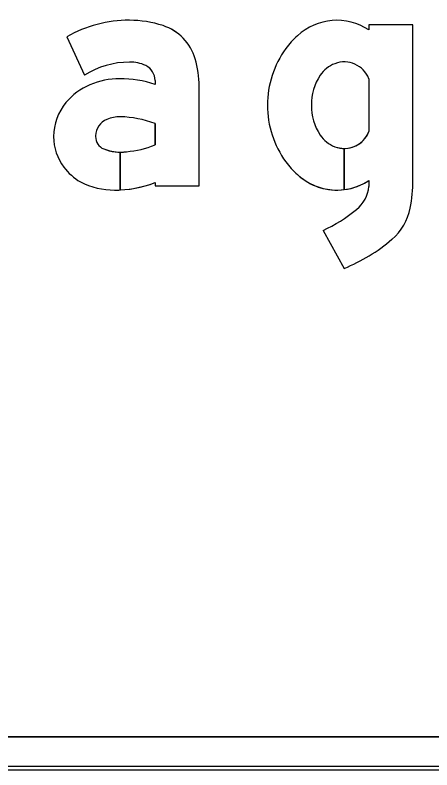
# Model space of a CAD drawing. Extents: x 1806251 to 1809821, y 414895 to 422886.
# Drawn here: x 1809676.6544 to 1809676.9059, y 414931.841 to 414932.2961 of the extents above; entities that cross this region are included whole.
import ezdxf

# ---------------------------------------------------------------- set-up
doc = ezdxf.new("R2010")
doc.units = 0
for name, color, linetype in [('GSBWFILL', 7, 'Continuous'), ('GSCOLORFILL', 7, 'Continuous'), ('GSOUTLINE', 7, 'Continuous')]:
    doc.layers.add(name, color=color, linetype=linetype)

msp = doc.modelspace()

# ---------------------------------------------------------------- linework, layer by layer
at = {"layer": 'GSBWFILL'}
for p, q in [((1809676.86789, 414932.25773), (1809676.86789, 414932.22585)), ((1809676.85304, 414932.21573), (1809676.85304, 414932.19087)), ((1809676.85304, 414932.19087), (1809676.85304, 414932.21573)), ((1809676.86789, 414932.19642), (1809676.86789, 414932.19285)), ((1809676.84035, 414932.16625), (1809676.85295, 414932.14337)), ((1809679.276, 414931.861), (1809675.9152, 414931.861)), ((1809675.9152, 414931.841), (1809679.276, 414931.841))]:
    msp.add_line(p, q, dxfattribs=at)
for points in [[(1809676.89449, 414932.19654), (1809676.89449, 414932.29034), (1809676.86789, 414932.29034), (1809676.86789, 414932.28717)], [(1809676.68571, 414932.28301), (1809676.69638, 414932.25996)], [(1809676.73888, 414932.25672), (1809676.73888, 414932.25427)], [(1809676.73888, 414932.19511), (1809676.73888, 414932.19325), (1809676.76548, 414932.19325), (1809676.76548, 414932.25326)], [(1809676.73888, 414932.23072), (1809676.73888, 414932.2178)], [(1809676.71794, 414932.19067), (1809676.71794, 414932.21349)], [(1809676.71794, 414932.21349), (1809676.71794, 414932.19067)]]:
    msp.add_lwpolyline(points, dxfattribs=at)
for centre, major_axis, start_param, end_param in [((1809676.84861, 414932.25818), (0, 0.03482), 5.696193, 7.034788), ((1809676.72343, 414932.21676), (0, 0.07624), 0, 0.517719), ((1809676.72343, 414932.22789), (0, 0.0651), 5.96613, 6.283185), ((1809676.7344, 414932.26132), (0, 0.02992), 4.997165, 5.96613), ((1809676.85213, 414932.25151), (0, 0.04214), 0.704703, 0.952762), ((1809676.86489, 414932.24179), (0, 0.05818), 0.943678, 1.570796), ((1809676.70687, 414932.25326), (0, 0.05861), 4.712389, 4.997165), ((1809676.85304, 414932.2519), (0, 0.01596), 5.086447, 6.647393), ((1809676.72343, 414932.21676), (0, 0.05097), 0, 0.559495), ((1809676.72439, 414932.2476), (0, 0.02015), 5.822746, 6.330435), ((1809676.72891, 414932.25672), (0, 0.00997), 4.712389, 5.822746), ((1809676.85398, 414932.24942), (0, 0.01862), 0.364208, 0.979941), ((1809676.86403, 414932.24268), (0, 0.03072), 0.979941, 1.599528), ((1809676.71755, 414932.21214), (0, 0.04561), 0, 0.404512), ((1809676.71755, 414932.1906), (0, 0.06715), 5.959871, 6.283185), ((1809676.71443, 414932.21893), (0, 0.03814), 0.399285, 0.87593), ((1809676.70974, 414932.22283), (0, 0.03203), 0.87593, 1.570796), ((1809676.86489, 414932.24179), (0, 0.05818), 1.570796, 2.197914), ((1809676.86403, 414932.24091), (0, 0.03072), 1.542065, 2.161651), ((1809676.71428, 414932.22286), (0, 0.01131), 0.408547, 1.530785), ((1809676.71743, 414932.21559), (0, 0.01923), 6.259455, 6.691732), ((1809676.71603, 414932.16945), (0, 0.06539), 5.926185, 6.254823), ((1809676.70832, 414932.22283), (0, 0.03062), 1.570796, 2.21394), ((1809676.71501, 414932.22283), (0, 0.01204), 1.530785, 1.570796), ((1809676.71095, 414932.22283), (0, 0.00798), 1.570796, 2.757027), ((1809676.85398, 414932.23417), (0, 0.01862), 2.161651, 2.777385), ((1809676.85304, 414932.23169), (0, 0.01596), 3.142009, 4.338331), ((1809676.71794, 414932.24009), (0, 0.0266), 2.757027, 3.141593), ((1809676.71794, 414932.24009), (0, 0.0266), 3.141843, 3.28451), ((1809676.71639, 414932.27501), (0, 0.06148), 3.228562, 3.516221), ((1809676.85304, 414932.23169), (0, 0.01596), 2.777385, 3.141593), ((1809676.71104, 414932.22487), (0, 0.03401), 2.21394, 2.611125), ((1809676.85213, 414932.23207), (0, 0.04214), 2.188831, 2.436889), ((1809676.84861, 414932.22541), (0, 0.03482), 2.38999, 3.269164), ((1809676.71452, 414932.23635), (0, 0.04577), 2.672443, 3.141593), ((1809676.84861, 414932.22541), (0, 0.03482), 3.269357, 3.728585), ((1809676.80804, 414932.19654), (0, 0.08645), 4.516397, 4.712389), ((1809676.71452, 414932.25848), (0, 0.06789), 3.141593, 3.191959), ((1809676.71452, 414932.25848), (0, 0.06789), 3.192057, 3.508644), ((1809676.84766, 414932.19465), (0, 0.02031), 3.821067, 4.623797), ((1809676.79759, 414932.25663), (0, 0.09999), 3.583493, 3.821067), ((1809676.86022, 414932.18618), (0, 0.03325), 3.848521, 4.516397), ((1809676.81352, 414932.24086), (0, 0.10515), 3.525928, 3.848521)]:
    msp.add_ellipse(centre, major_axis=major_axis, ratio=0.999994, start_param=start_param, end_param=end_param, dxfattribs=at)
at = {"layer": 'GSCOLORFILL'}
for p, q in [((1809676.86789, 414932.25773), (1809676.86789, 414932.22585)), ((1809676.85304, 414932.21573), (1809676.85304, 414932.19087)), ((1809676.85304, 414932.19087), (1809676.85304, 414932.21573)), ((1809676.86789, 414932.19642), (1809676.86789, 414932.19285)), ((1809676.84035, 414932.16625), (1809676.85295, 414932.14337)), ((1809679.276, 414931.861), (1809675.9152, 414931.861)), ((1809675.915, 414931.841), (1809679.276, 414931.841)), ((1809679.276, 414931.843), (1809675.91502, 414931.843)), ((1809675.91502, 414931.841), (1809679.276, 414931.841)), ((1809675.9152, 414931.841), (1809679.276, 414931.841))]:
    msp.add_line(p, q, dxfattribs=at)
for points in [[(1809676.89449, 414932.19654), (1809676.89449, 414932.29034), (1809676.86789, 414932.29034), (1809676.86789, 414932.28717)], [(1809676.68571, 414932.28301), (1809676.69638, 414932.25996)], [(1809676.73888, 414932.25672), (1809676.73888, 414932.25427)], [(1809676.73888, 414932.19511), (1809676.73888, 414932.19325), (1809676.76548, 414932.19325), (1809676.76548, 414932.25326)], [(1809676.73888, 414932.23072), (1809676.73888, 414932.2178)], [(1809676.71794, 414932.19067), (1809676.71794, 414932.21349)], [(1809676.71794, 414932.21349), (1809676.71794, 414932.19067)]]:
    msp.add_lwpolyline(points, dxfattribs=at)
for centre, major_axis, start_param, end_param in [((1809676.84861, 414932.25818), (0, 0.03482), 5.696193, 7.034788), ((1809676.72343, 414932.21676), (0, 0.07624), 0, 0.517719), ((1809676.72343, 414932.22789), (0, 0.0651), 5.96613, 6.283185), ((1809676.7344, 414932.26132), (0, 0.02992), 4.997165, 5.96613), ((1809676.85213, 414932.25151), (0, 0.04214), 0.704703, 0.952762), ((1809676.86489, 414932.24179), (0, 0.05818), 0.943678, 1.570796), ((1809676.70687, 414932.25326), (0, 0.05861), 4.712389, 4.997165), ((1809676.85304, 414932.2519), (0, 0.01596), 5.086447, 6.647393), ((1809676.72343, 414932.21676), (0, 0.05097), 0, 0.559495), ((1809676.72439, 414932.2476), (0, 0.02015), 5.822746, 6.330435), ((1809676.72891, 414932.25672), (0, 0.00997), 4.712389, 5.822746), ((1809676.85398, 414932.24942), (0, 0.01862), 0.364208, 0.979941), ((1809676.86403, 414932.24268), (0, 0.03072), 0.979941, 1.599528), ((1809676.71755, 414932.21214), (0, 0.04561), 0, 0.404512), ((1809676.71755, 414932.1906), (0, 0.06715), 5.959871, 6.283185), ((1809676.71443, 414932.21893), (0, 0.03814), 0.399285, 0.87593), ((1809676.70974, 414932.22283), (0, 0.03203), 0.87593, 1.570796), ((1809676.86489, 414932.24179), (0, 0.05818), 1.570796, 2.197914), ((1809676.86403, 414932.24091), (0, 0.03072), 1.542065, 2.161651), ((1809676.71428, 414932.22286), (0, 0.01131), 0.408547, 1.530785), ((1809676.71743, 414932.21559), (0, 0.01923), 6.259455, 6.691732), ((1809676.71603, 414932.16945), (0, 0.06539), 5.926185, 6.254823), ((1809676.70832, 414932.22283), (0, 0.03062), 1.570796, 2.21394), ((1809676.71501, 414932.22283), (0, 0.01204), 1.530785, 1.570796), ((1809676.71095, 414932.22283), (0, 0.00798), 1.570796, 2.757027), ((1809676.85398, 414932.23417), (0, 0.01862), 2.161651, 2.777385), ((1809676.85304, 414932.23169), (0, 0.01596), 3.142009, 4.338331), ((1809676.71794, 414932.24009), (0, 0.0266), 2.757027, 3.141593), ((1809676.71794, 414932.24009), (0, 0.0266), 3.141843, 3.28451), ((1809676.71639, 414932.27501), (0, 0.06148), 3.228562, 3.516221), ((1809676.85304, 414932.23169), (0, 0.01596), 2.777385, 3.141593), ((1809676.71104, 414932.22487), (0, 0.03401), 2.21394, 2.611125), ((1809676.85213, 414932.23207), (0, 0.04214), 2.188831, 2.436889), ((1809676.84861, 414932.22541), (0, 0.03482), 2.38999, 3.269164), ((1809676.71452, 414932.23635), (0, 0.04577), 2.672443, 3.141593), ((1809676.84861, 414932.22541), (0, 0.03482), 3.269357, 3.728585), ((1809676.80804, 414932.19654), (0, 0.08645), 4.516397, 4.712389), ((1809676.71452, 414932.25848), (0, 0.06789), 3.141593, 3.191959), ((1809676.71452, 414932.25848), (0, 0.06789), 3.192057, 3.508644), ((1809676.84766, 414932.19465), (0, 0.02031), 3.821067, 4.623797), ((1809676.79759, 414932.25663), (0, 0.09999), 3.583493, 3.821067), ((1809676.86022, 414932.18618), (0, 0.03325), 3.848521, 4.516397), ((1809676.81352, 414932.24086), (0, 0.10515), 3.525928, 3.848521)]:
    msp.add_ellipse(centre, major_axis=major_axis, ratio=0.999994, start_param=start_param, end_param=end_param, dxfattribs=at)
at = {"layer": 'GSOUTLINE'}
for p, q in [((1809676.86789, 414932.25773), (1809676.86789, 414932.22585)), ((1809676.86789, 414932.19642), (1809676.86789, 414932.19285)), ((1809676.84035, 414932.16625), (1809676.85295, 414932.14337)), ((1809675.915, 414931.861), (1809679.276, 414931.861)), ((1809675.915, 414931.841), (1809679.276, 414931.841))]:
    msp.add_line(p, q, dxfattribs=at)
for points in [[(1809676.89449, 414932.19654), (1809676.89449, 414932.29034), (1809676.86789, 414932.29034), (1809676.86789, 414932.28717)], [(1809676.68571, 414932.28301), (1809676.69638, 414932.25996)], [(1809676.73888, 414932.25672), (1809676.73888, 414932.25427)], [(1809676.73888, 414932.19511), (1809676.73888, 414932.19325), (1809676.76548, 414932.19325), (1809676.76548, 414932.25326)], [(1809676.73888, 414932.2178), (1809676.73888, 414932.23072)]]:
    msp.add_lwpolyline(points, dxfattribs=at)
for centre, major_axis, start_param, end_param in [((1809676.84861, 414932.25818), (0, 0.03482), 5.696193, 7.034788), ((1809676.72343, 414932.21676), (0, 0.07624), 6.283185, 6.800904), ((1809676.72343, 414932.22789), (0, 0.0651), 5.96613, 6.283185), ((1809676.7344, 414932.26132), (0, 0.02993), 4.997165, 5.96613), ((1809676.85213, 414932.25151), (0, 0.04214), 0.704703, 0.952762), ((1809676.86489, 414932.24179), (0, 0.05818), 0.943678, 1.570796), ((1809676.70687, 414932.25326), (0, 0.05861), 4.712389, 4.997165), ((1809676.85304, 414932.2519), (0, 0.01596), 5.086447, 6.647393), ((1809676.72343, 414932.21676), (0, 0.05097), 0, 0.559495), ((1809676.72439, 414932.2476), (0, 0.02015), 5.822746, 6.330435), ((1809676.72891, 414932.25672), (0, 0.00998), 4.712389, 5.822746), ((1809676.85398, 414932.24942), (0, 0.01862), 0.364208, 0.979941), ((1809676.86403, 414932.24268), (0, 0.03072), 0.979941, 1.599528), ((1809676.71755, 414932.21214), (0, 0.04561), 0, 0.404512), ((1809676.71755, 414932.1906), (0, 0.06715), 5.959871, 6.283185), ((1809676.71443, 414932.21893), (0, 0.03814), 0.399285, 0.87593), ((1809676.70974, 414932.22283), (0, 0.03203), 0.87593, 1.570796), ((1809676.86489, 414932.24179), (0, 0.05818), 1.570796, 2.197914), ((1809676.86403, 414932.24091), (0, 0.03072), 1.542065, 2.161651), ((1809676.71428, 414932.22286), (0, 0.0113), 0.408547, 1.530785), ((1809676.71743, 414932.21559), (0, 0.01923), 6.25958, 6.691732), ((1809676.71786, 414932.23382), (0, 0.000997), 6.254787, 6.25958), ((1809676.71603, 414932.16945), (0, 0.06539), 5.926185, 6.254787), ((1809676.70832, 414932.22283), (0, 0.03062), 1.570796, 2.21394), ((1809676.71501, 414932.22283), (0, 0.01204), 1.530785, 1.570796), ((1809676.71095, 414932.22283), (0, 0.00798), 1.570796, 2.757027), ((1809676.85398, 414932.23417), (0, 0.01862), 2.161651, 2.777385), ((1809676.85304, 414932.23169), (0, 0.01596), 2.777385, 4.338331), ((1809676.71794, 414932.24009), (0, 0.0266), 2.757027, 3.28451), ((1809676.71639, 414932.27501), (0, 0.06148), 3.228562, 3.516221), ((1809676.71104, 414932.22487), (0, 0.03401), 2.21394, 2.611125), ((1809676.85213, 414932.23207), (0, 0.04214), 2.188831, 2.436889), ((1809676.84861, 414932.22541), (0, 0.03482), 2.38999, 3.728585), ((1809676.71452, 414932.23635), (0, 0.04577), 2.672443, 3.141593), ((1809676.80804, 414932.19654), (0, 0.08645), 4.516397, 4.712389), ((1809676.71452, 414932.25848), (0, 0.06789), 3.141593, 3.508644), ((1809676.84766, 414932.19465), (0, 0.02031), 3.821067, 4.623797), ((1809676.79759, 414932.25663), (0, 0.09999), 3.583493, 3.821067), ((1809676.86022, 414932.18618), (0, 0.03325), 3.848521, 4.516397), ((1809676.81352, 414932.24086), (0, 0.10515), 3.525928, 3.848521)]:
    msp.add_ellipse(centre, major_axis=major_axis, ratio=0.999994, start_param=start_param, end_param=end_param, dxfattribs=at)

doc.saveas('drawing.dxf')
